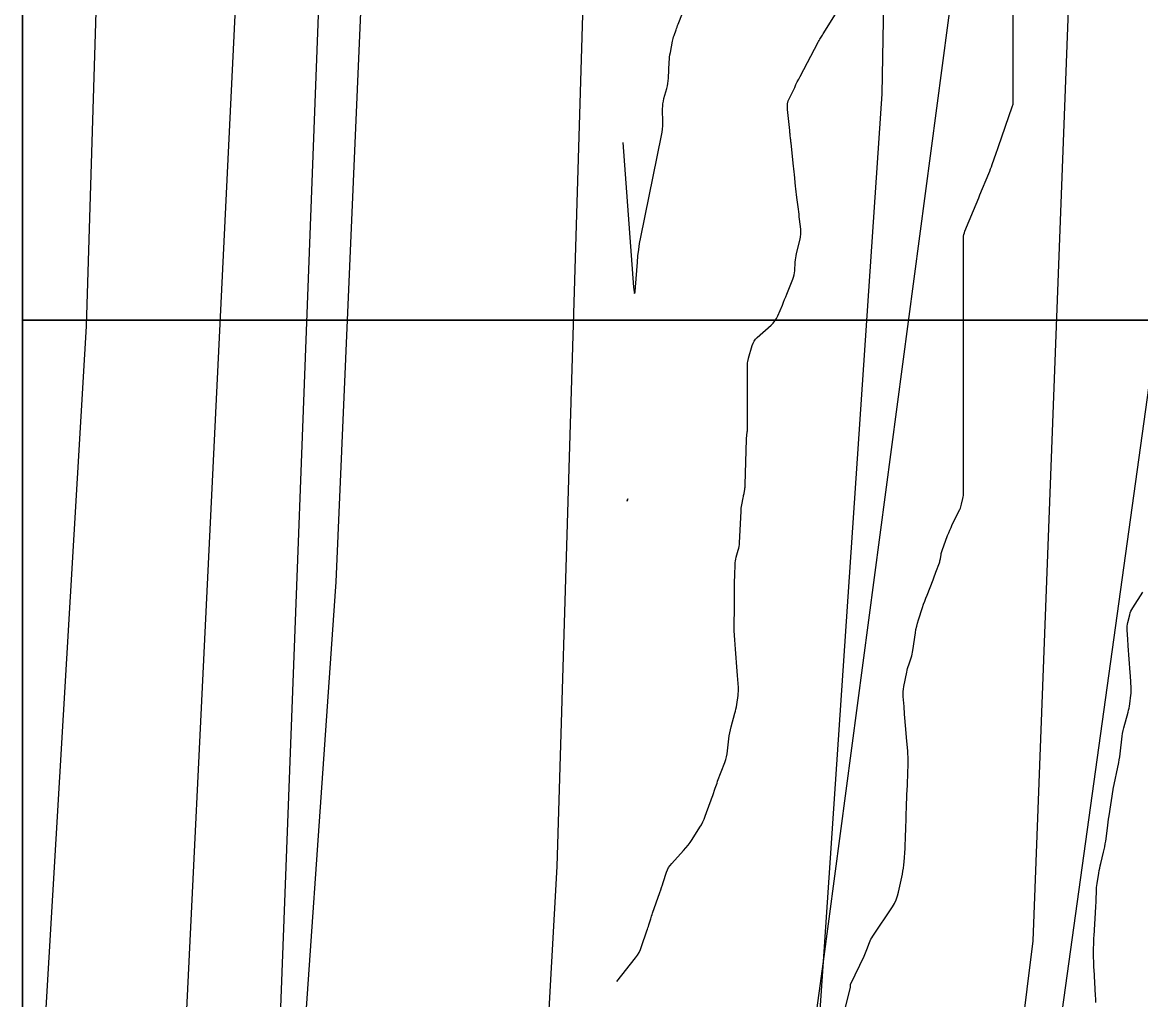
# Model space of a CAD drawing. Extents: x -534410 to -534262, y -1190162 to -1189584.
# Drawn here: x -534410.13 to -534375.9, y -1189920.28 to -1189890.36 of the extents above; entities that cross this region are included whole.
import ezdxf

# ---------------------------------------------------------------- set-up
doc = ezdxf.new("R2010")
doc.units = 0
for name, color, linetype in [('30', 7, 'Continuous'), ('31', 7, 'Continuous'), ('_rámeček', 7, 'Continuous'), ('_rámeček_mřížka', 7, 'Continuous'), ('Hranice parcel', 7, 'Continuous')]:
    doc.layers.add(name, color=color, linetype=linetype)

msp = doc.modelspace()

# ---------------------------------------------------------------- linework, layer by layer
at = {"layer": '30'}
for points in [[(-534391.934, -1189919.721), (-534391.36, -1189919.002), (-534391.301, -1189918.921), (-534391.25, -1189918.836), (-534391.206, -1189918.747), (-534391.171, -1189918.654), (-534391.01, -1189918.171), (-534390.995, -1189918.126), (-534390.981, -1189918.081), (-534390.966, -1189918.036), (-534390.952, -1189917.991), (-534390.895, -1189917.811), (-534390.881, -1189917.766), (-534390.866, -1189917.721), (-534390.851, -1189917.676), (-534390.836, -1189917.631), (-534390.612, -1189916.998), (-534390.585, -1189916.921), (-534390.559, -1189916.844), (-534390.534, -1189916.767), (-534390.509, -1189916.69), (-534390.411, -1189916.38), (-534390.383, -1189916.305), (-534390.347, -1189916.235), (-534390.303, -1189916.168), (-534390.252, -1189916.107), (-534389.887, -1189915.713), (-534389.817, -1189915.634), (-534389.751, -1189915.552), (-534389.688, -1189915.468), (-534389.629, -1189915.38), (-534389.39, -1189915.003), (-534389.341, -1189914.923), (-534389.298, -1189914.84), (-534389.259, -1189914.755), (-534389.225, -1189914.667), (-534389.073, -1189914.243), (-534389.054, -1189914.189), (-534389.035, -1189914.135), (-534389.016, -1189914.081), (-534388.997, -1189914.027), (-534388.923, -1189913.81), (-534388.904, -1189913.756), (-534388.885, -1189913.702), (-534388.865, -1189913.648), (-534388.845, -1189913.594), (-534388.627, -1189913.018), (-534388.597, -1189912.931), (-534388.573, -1189912.842), (-534388.554, -1189912.751), (-534388.542, -1189912.66), (-534388.502, -1189912.29), (-534388.49, -1189912.198), (-534388.474, -1189912.107), (-534388.455, -1189912.017), (-534388.432, -1189911.927), (-534388.317, -1189911.513), (-534388.3, -1189911.448), (-534388.285, -1189911.382), (-534388.272, -1189911.315), (-534388.261, -1189911.248), (-534388.22, -1189910.967), (-534388.213, -1189910.906), (-534388.209, -1189910.844), (-534388.208, -1189910.783), (-534388.211, -1189910.721), (-534388.237, -1189910.35), (-534388.246, -1189910.227), (-534388.295, -1189909.547), (-534388.305, -1189909.406), (-534388.315, -1189909.266), (-534388.335, -1189908.985), (-534388.339, -1189908.915), (-534388.342, -1189908.844), (-534388.342, -1189908.774), (-534388.341, -1189908.704), (-534388.331, -1189908.407), (-534388.329, -1189908.334), (-534388.328, -1189908.261), (-534388.327, -1189908.188), (-534388.327, -1189908.115), (-534388.327, -1189907.574), (-534388.326, -1189907.501), (-534388.326, -1189907.428), (-534388.324, -1189907.355), (-534388.322, -1189907.282), (-534388.313, -1189906.959), (-534388.309, -1189906.902), (-534388.302, -1189906.846), (-534388.292, -1189906.79), (-534388.278, -1189906.735), (-534388.214, -1189906.515), (-534388.2, -1189906.46), (-534388.189, -1189906.405), (-534388.181, -1189906.348), (-534388.177, -1189906.291), (-534388.13, -1189905.324), (-534388.127, -1189905.275), (-534388.122, -1189905.227), (-534388.115, -1189905.179), (-534388.106, -1189905.131), (-534388.062, -1189904.91), (-534388.056, -1189904.877), (-534388.05, -1189904.844), (-534388.044, -1189904.812), (-534388.038, -1189904.779), (-534388.016, -1189904.648), (-534388.011, -1189904.616), (-534388.007, -1189904.583), (-534388.004, -1189904.55), (-534388.003, -1189904.517), (-534387.961, -1189903.116), (-534387.96, -1189903.088), (-534387.958, -1189903.061), (-534387.956, -1189903.034), (-534387.952, -1189903.007), (-534387.937, -1189902.891), (-534387.934, -1189902.868), (-534387.932, -1189902.844), (-534387.931, -1189902.821), (-534387.931, -1189902.798), (-534387.931, -1189902.68), (-534387.931, -1189902.633), (-534387.931, -1189902.609), (-534387.931, -1189901.08), (-534387.931, -1189901.033), (-534387.931, -1189900.985), (-534387.931, -1189900.887), (-534387.931, -1189900.866), (-534387.93, -1189900.845), (-534387.929, -1189900.823), (-534387.927, -1189900.802), (-534387.917, -1189900.718), (-534387.914, -1189900.697), (-534387.91, -1189900.676), (-534387.906, -1189900.655), (-534387.9, -1189900.634), (-534387.785, -1189900.247), (-534387.76, -1189900.178), (-534387.726, -1189900.115), (-534387.683, -1189900.057), (-534387.632, -1189900.005), (-534387.212, -1189899.631), (-534387.149, -1189899.568), (-534387.093, -1189899.499), (-534387.046, -1189899.424), (-534387.006, -1189899.344), (-534386.865, -1189899.011), (-534386.83, -1189898.928), (-534386.795, -1189898.844), (-534386.761, -1189898.76), (-534386.727, -1189898.677), (-534386.544, -1189898.216), (-534386.522, -1189898.154), (-534386.505, -1189898.091), (-534386.493, -1189898.026), (-534386.486, -1189897.961), (-534386.471, -1189897.696), (-534386.465, -1189897.63), (-534386.457, -1189897.565), (-534386.446, -1189897.5), (-534386.431, -1189897.435), (-534386.324, -1189896.994), (-534386.309, -1189896.919), (-534386.301, -1189896.844), (-534386.299, -1189896.768), (-534386.304, -1189896.692), (-534386.338, -1189896.386), (-534386.346, -1189896.309), (-534386.355, -1189896.233), (-534386.364, -1189896.157), (-534386.373, -1189896.08), (-534386.418, -1189895.714), (-534386.428, -1189895.627), (-534386.439, -1189895.541), (-534386.448, -1189895.454), (-534386.458, -1189895.367), (-534386.495, -1189895.019), (-534386.504, -1189894.932), (-534386.513, -1189894.845), (-534386.523, -1189894.757), (-534386.532, -1189894.67), (-534386.6, -1189894.043), (-534386.603, -1189894.012), (-534386.606, -1189893.981), (-534386.61, -1189893.95), (-534386.613, -1189893.919), (-534386.625, -1189893.795), (-534386.628, -1189893.764), (-534386.632, -1189893.733), (-534386.635, -1189893.702), (-534386.638, -1189893.671), (-534386.709, -1189893.028), (-534386.712, -1189892.937), (-534386.704, -1189892.849), (-534386.682, -1189892.762), (-534386.649, -1189892.678), (-534386.488, -1189892.346), (-534386.448, -1189892.263), (-534386.407, -1189892.18), (-534386.365, -1189892.098), (-534386.323, -1189892.016), (-534385.769, -1189890.961), (-534385.756, -1189890.937), (-534385.742, -1189890.913), (-534385.728, -1189890.889), (-534385.714, -1189890.866), (-534385.655, -1189890.773), (-534385.64, -1189890.75), (-534385.626, -1189890.727), (-534385.611, -1189890.704), (-534385.597, -1189890.68), (-534385.058, -1189889.813)], [(-534377.274, -1189920.365), (-534377.273, -1189920.259), (-534377.277, -1189920.152), (-534377.326, -1189919.358), (-534377.329, -1189919.306), (-534377.332, -1189919.255), (-534377.334, -1189919.204), (-534377.336, -1189919.152), (-534377.343, -1189918.947), (-534377.345, -1189918.896), (-534377.345, -1189918.845), (-534377.345, -1189918.793), (-534377.343, -1189918.742), (-534377.336, -1189918.537), (-534377.334, -1189918.485), (-534377.332, -1189918.434), (-534377.329, -1189918.383), (-534377.326, -1189918.331), (-534377.272, -1189917.443), (-534377.268, -1189917.383), (-534377.265, -1189917.323), (-534377.263, -1189917.263), (-534377.26, -1189917.203), (-534377.252, -1189916.964), (-534377.249, -1189916.904), (-534377.245, -1189916.845), (-534377.238, -1189916.785), (-534377.23, -1189916.726), (-534377.178, -1189916.403), (-534377.166, -1189916.33), (-534377.152, -1189916.257), (-534377.136, -1189916.184), (-534377.119, -1189916.112), (-534377.031, -1189915.762), (-534377.012, -1189915.68), (-534376.995, -1189915.597), (-534376.98, -1189915.513), (-534376.968, -1189915.429), (-534376.918, -1189915.033), (-534376.905, -1189914.939), (-534376.892, -1189914.845), (-534376.879, -1189914.751), (-534376.865, -1189914.657), (-534376.74, -1189913.85), (-534376.739, -1189913.845), (-534376.737, -1189913.836), (-534376.571, -1189913.021), (-534376.555, -1189912.933), (-534376.54, -1189912.844), (-534376.527, -1189912.755), (-534376.517, -1189912.665), (-534376.479, -1189912.307), (-534376.468, -1189912.217), (-534376.453, -1189912.129), (-534376.435, -1189912.041), (-534376.413, -1189911.953), (-534376.284, -1189911.476), (-534376.269, -1189911.414), (-534376.255, -1189911.352), (-534376.243, -1189911.289), (-534376.233, -1189911.225), (-534376.195, -1189910.961), (-534376.188, -1189910.902), (-534376.185, -1189910.844), (-534376.184, -1189910.786), (-534376.187, -1189910.728), (-534376.211, -1189910.377), (-534376.219, -1189910.26), (-534376.276, -1189909.449), (-534376.29, -1189909.247), (-534376.309, -1189908.963), (-534376.311, -1189908.904), (-534376.309, -1189908.845), (-534376.301, -1189908.787), (-534376.29, -1189908.729), (-534376.233, -1189908.498), (-534376.217, -1189908.441), (-534376.196, -1189908.386), (-534376.171, -1189908.333), (-534376.141, -1189908.282), (-534375.836, -1189907.806)]]:
    msp.add_lwpolyline(points, dxfattribs=at)
at = {"layer": '31'}
for points in [[(-534384.953, -1189920.603), (-534384.78, -1189919.894), (-534384.779, -1189919.886), (-534384.777, -1189919.878), (-534384.777, -1189919.87), (-534384.777, -1189919.861), (-534384.777, -1189919.828), (-534384.776, -1189919.819), (-534384.775, -1189919.811), (-534384.772, -1189919.804), (-534384.769, -1189919.796), (-534384.366, -1189918.945), (-534384.343, -1189918.895), (-534384.32, -1189918.844), (-534384.299, -1189918.793), (-534384.278, -1189918.741), (-534384.197, -1189918.534), (-534384.176, -1189918.483), (-534384.152, -1189918.433), (-534384.125, -1189918.385), (-534384.095, -1189918.338), (-534383.496, -1189917.438), (-534383.432, -1189917.332), (-534383.379, -1189917.221), (-534383.337, -1189917.106), (-534383.306, -1189916.986), (-534383.191, -1189916.44), (-534383.173, -1189916.346), (-534383.158, -1189916.252), (-534383.147, -1189916.157), (-534383.139, -1189916.061), (-534383.111, -1189915.648), (-534383.106, -1189915.568), (-534383.102, -1189915.487), (-534383.098, -1189915.407), (-534383.095, -1189915.327), (-534383.085, -1189915.005), (-534383.082, -1189914.925), (-534383.08, -1189914.844), (-534383.077, -1189914.764), (-534383.075, -1189914.684), (-534383.065, -1189914.314), (-534383.063, -1189914.238), (-534383.06, -1189914.163), (-534383.057, -1189914.087), (-534383.053, -1189914.011), (-534383.037, -1189913.709), (-534383.034, -1189913.634), (-534383.031, -1189913.558), (-534383.028, -1189913.482), (-534383.026, -1189913.407), (-534383.016, -1189913.014), (-534383.015, -1189912.929), (-534383.016, -1189912.845), (-534383.02, -1189912.76), (-534383.026, -1189912.676), (-534383.061, -1189912.254), (-534383.082, -1189912.001), (-534383.122, -1189911.536), (-534383.141, -1189911.306), (-534383.167, -1189910.998), (-534383.17, -1189910.922), (-534383.169, -1189910.845), (-534383.161, -1189910.769), (-534383.149, -1189910.693), (-534383.058, -1189910.249), (-534383.046, -1189910.193), (-534383.031, -1189910.137), (-534383.015, -1189910.082), (-534382.998, -1189910.028), (-534382.923, -1189909.811), (-534382.906, -1189909.756), (-534382.891, -1189909.701), (-534382.879, -1189909.645), (-534382.869, -1189909.588), (-534382.791, -1189909.044), (-534382.775, -1189908.945), (-534382.754, -1189908.847), (-534382.729, -1189908.749), (-534382.7, -1189908.653), (-534382.573, -1189908.269), (-534382.541, -1189908.174), (-534382.507, -1189908.078), (-534382.472, -1189907.984), (-534382.436, -1189907.89), (-534382.251, -1189907.421), (-534382.228, -1189907.364), (-534382.206, -1189907.306), (-534382.185, -1189907.249), (-534382.163, -1189907.191), (-534382.059, -1189906.905), (-534382.049, -1189906.875), (-534382.04, -1189906.844), (-534382.033, -1189906.813), (-534382.027, -1189906.781), (-534382.007, -1189906.654), (-534382.002, -1189906.622), (-534381.994, -1189906.591), (-534381.986, -1189906.56), (-534381.975, -1189906.53), (-534381.807, -1189906.073), (-534381.774, -1189905.988), (-534381.739, -1189905.903), (-534381.702, -1189905.819), (-534381.663, -1189905.736), (-534381.436, -1189905.271), (-534381.417, -1189905.23), (-534381.402, -1189905.189), (-534381.388, -1189905.147), (-534381.377, -1189905.104), (-534381.338, -1189904.931), (-534381.329, -1189904.888), (-534381.323, -1189904.844), (-534381.32, -1189904.8), (-534381.318, -1189904.756), (-534381.318, -1189896.951), (-534381.316, -1189896.898), (-534381.308, -1189896.847), (-534381.295, -1189896.796), (-534381.278, -1189896.746), (-534381.017, -1189896.118), (-534380.856, -1189895.732), (-534380.816, -1189895.635), (-534380.544, -1189894.98), (-534380.516, -1189894.912), (-534380.49, -1189894.844), (-534380.464, -1189894.775), (-534380.44, -1189894.706), (-534380.321, -1189894.36), (-534380.273, -1189894.222), (-534380.249, -1189894.153), (-534379.83, -1189892.938), (-534379.805, -1189892.865), (-534379.802, -1189892.855), (-534379.799, -1189892.844), (-534379.798, -1189892.833), (-534379.798, -1189892.822), (-534379.798, -1189886.856)], [(-534391.748, -1189894.03), (-534391.417, -1189898.462), (-534391.402, -1189898.605), (-534391.388, -1189898.653), (-534391.374, -1189898.605), (-534391.36, -1189898.462), (-534391.303, -1189897.696), (-534391.285, -1189897.505), (-534391.262, -1189897.315), (-534391.233, -1189897.126), (-534391.198, -1189896.937), (-534390.564, -1189893.818), (-534390.547, -1189893.722), (-534390.535, -1189893.625), (-534390.528, -1189893.528), (-534390.526, -1189893.431), (-534390.529, -1189893.005), (-534390.527, -1189892.925), (-534390.52, -1189892.846), (-534390.507, -1189892.768), (-534390.488, -1189892.69), (-534390.404, -1189892.381), (-534390.385, -1189892.303), (-534390.37, -1189892.225), (-534390.36, -1189892.146), (-534390.354, -1189892.066), (-534390.328, -1189891.569), (-534390.323, -1189891.496), (-534390.316, -1189891.423), (-534390.306, -1189891.35), (-534390.293, -1189891.278), (-534390.227, -1189890.934), (-534390.218, -1189890.89), (-534390.207, -1189890.845), (-534390.194, -1189890.802), (-534390.18, -1189890.758), (-534390.119, -1189890.585), (-534390.104, -1189890.542), (-534390.088, -1189890.499), (-534390.072, -1189890.456), (-534390.056, -1189890.413), (-534389.793, -1189889.733)]]:
    msp.add_lwpolyline(points, dxfattribs=at)
for points in [[(-534391.612, -1189904.999), (-534391.618, -1189905.016), (-534391.612, -1189904.999), (-534391.606, -1189904.982)], [(-534391.6, -1189904.964), (-534391.593, -1189904.947), (-534391.6, -1189904.964), (-534391.606, -1189904.982)]]:
    msp.add_lwpolyline(points, close=True, dxfattribs=at)
at = {"layer": '_rámeček'}
msp.add_line((-534410.126, -1189584.47), (-534410.126, -1190161.97), dxfattribs=at)
for points in [[(-534410.126, -1189794.47), (-534261.626, -1189794.47), (-534261.626, -1189899.47), (-534410.126, -1189899.47)], [(-534410.126, -1189899.47), (-534261.626, -1189899.47), (-534261.626, -1190004.47), (-534410.126, -1190004.47)]]:
    msp.add_lwpolyline(points, close=True, dxfattribs=at)
at = {"layer": '_rámeček_mřížka'}
for p, q in [((-534410.126, -1189584.47), (-534410.126, -1190161.97)), ((-534407.126, -1189899.47), (-534410.126, -1189899.47))]:
    msp.add_line(p, q, dxfattribs=at)
at = {"layer": 'Hranice parcel'}
for p, q in [((-534403.19, -1189945.91), (-534398.3, -1189817.87)), ((-534391.18, -1189961.04), (-534385.61, -1189919.11))]:
    msp.add_line(p, q, dxfattribs=at)
for points in [[(-534395.93, -1189955.06), (-534393.76, -1189916.2), (-534389.49, -1189774.63), (-534390.92, -1189749.37)], [(-534385.61, -1189919.11), (-534380.06, -1189877.29), (-534378.67, -1189750.28)], [(-534385.61, -1189919.11), (-534383.81, -1189892.54), (-534382.22, -1189804.86), (-534381.85, -1189775.86), (-534383.09, -1189750.44)], [(-534383.94, -1189956.8), (-534379.19, -1189918.48), (-534376.74, -1189853.94), (-534375.92, -1189797.44), (-534376.41, -1189774.02), (-534378.12, -1189750.26)], [(-534406.13, -1189942), (-534403.45, -1189886.77), (-534402.68, -1189837.82), (-534401.95, -1189776.76), (-534406.3, -1189754), (-534406.48, -1189752.31)], [(-534373.61, -1189764.09), (-534375.04, -1189897.07), (-534384.28, -1189963.65)], [(-534410.126, -1189932.794), (-534408.16, -1189899.66), (-534406.57, -1189847.9), (-534405.68, -1189781.38), (-534406.95, -1189766.9)], [(-534403.19, -1189945.91), (-534400.52, -1189907.49), (-534398.39, -1189858.23), (-534398.3, -1189817.87)], [(-534383.94, -1189956.8), (-534387.37, -1189945.01), (-534385.61, -1189919.11)]]:
    msp.add_lwpolyline(points, dxfattribs=at)

doc.saveas('drawing.dxf')
